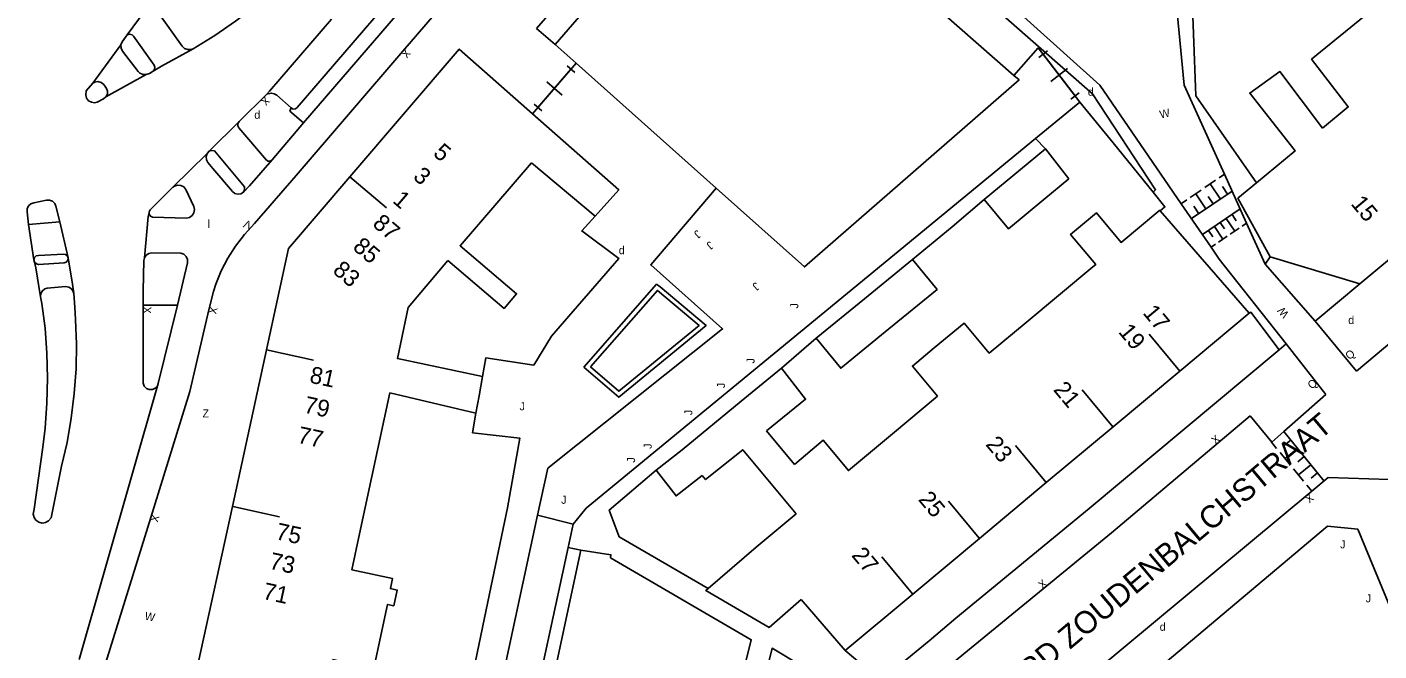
# Model space of a CAD drawing. Extents: x 134999 to 136502, y 457398 to 459002.
# Drawn here: x 135721.2 to 135805.7, y 457473.2 to 457512.2 of the extents above; entities that cross this region are included whole.
import ezdxf

# ---------------------------------------------------------------- set-up
doc = ezdxf.new("R2010")
doc.units = 0
for name, color, linetype in [('RI_DGTB_15', 7, 'Continuous'), ('RI_DGTB_2', 7, 'Continuous'), ('RI_DGTB_23', 7, 'Continuous'), ('RI_DGTB_29', 7, 'Continuous'), ('RI_DGTB_30', 7, 'Continuous'), ('RI_DGTB_31', 7, 'Continuous'), ('RI_DGTB_32', 7, 'Continuous'), ('RI_DGTB_35', 7, 'Continuous'), ('RI_DGTB_36', 7, 'Continuous'), ('RI_DGTB_37', 7, 'Continuous'), ('RI_DGTB_4', 7, 'Continuous'), ('RI_DGTB_43', 7, 'Continuous'), ('RI_DGTB_48', 7, 'Continuous'), ('RI_DGTB_5', 7, 'Continuous'), ('RI_DGTB_53', 7, 'Continuous'), ('RI_DGTB_54', 7, 'Continuous'), ('RI_DGTB_6', 7, 'Continuous')]:
    doc.layers.add(name, color=color, linetype=linetype)

msp = doc.modelspace()

# ---------------------------------------------------------------- linework, layer by layer
at = {"layer": 'RI_DGTB_15'}
for p, q in [((135741.377, 457502.853), (135743.656, 457500.902)), ((135793.237, 457490.711), (135791.317, 457493.016)), ((135736.164, 457492.025), (135739.097, 457491.392)), ((135789.06, 457487.23), (135787.14, 457489.535)), ((135784.883, 457483.749), (135782.963, 457486.054)), ((135780.706, 457480.268), (135778.786, 457482.573)), ((135734.049, 457482.24), (135736.982, 457481.607)), ((135776.529, 457476.787), (135774.609, 457479.092))]:
    msp.add_line(p, q, dxfattribs=at)
at = {"layer": 'RI_DGTB_2'}
for p, q in [((135753.03, 457512.108), (135764.454, 457525.27)), ((135754.198, 457511.12), (135753.03, 457512.108))]:
    msp.add_line(p, q, dxfattribs=at)
at = {"layer": 'RI_DGTB_23'}
msp.add_lwpolyline([(135755.812, 457479.509), (135755.009, 457479.683)], dxfattribs=at)
at = {"layer": 'RI_DGTB_31'}
for p, q in [((135794.793, 457502.167), (135795.465, 457502.626)), ((135795.69, 457502.779), (135796.026, 457503.009)), ((135793.896, 457501.555), (135794.568, 457502.014)), ((135793.978, 457500.23), (135796.503, 457501.954)), ((135794.875, 457500.842), (135794.232, 457501.784)), ((135795.772, 457501.454), (135795.129, 457502.397)), ((135796.221, 457501.76), (135795.899, 457502.232)), ((135793.335, 457501.172), (135793.671, 457501.402)), ((135794.427, 457500.536), (135794.105, 457501.007)), ((135795.324, 457501.148), (135795.002, 457501.619)), ((135797.009, 457500.834), (135794.661, 457499.23)), ((135796.134, 457500.236), (135796.669, 457499.453)), ((135796.502, 457500.487), (135796.769, 457500.096)), ((135795.029, 457499.481), (135795.297, 457499.09)), ((135795.398, 457499.733), (135795.932, 457498.95)), ((135795.766, 457499.984), (135796.033, 457499.593)), ((135796.945, 457499.642), (135796.393, 457499.264)), ((135797.405, 457499.956), (135797.129, 457499.767)), ((135795.472, 457498.636), (135795.196, 457498.447)), ((135796.208, 457499.139), (135795.656, 457498.761)), ((135799.73, 457486.923), (135802.258, 457483.827)), ((135798.979, 457486.262), (135799.292, 457485.878)), ((135800.171, 457486.384), (135799.784, 457486.067)), ((135800.588, 457485.872), (135799.814, 457485.24)), ((135799.501, 457485.623), (135800.126, 457484.856)), ((135801.006, 457485.361), (135800.618, 457485.045)), ((135801.423, 457484.85), (135800.648, 457484.217)), ((135800.335, 457484.601), (135800.962, 457483.834)), ((135801.84, 457484.339), (135801.453, 457484.022)), ((135801.17, 457483.579), (135801.483, 457483.195))]:
    msp.add_line(p, q, dxfattribs=at)
at = {"layer": 'RI_DGTB_32'}
for points in [[(135756.001, 457490.951), (135758.171, 457489.071), (135763.631, 457493.561), (135760.761, 457495.971), (135760.541, 457496.131), (135756.001, 457490.951)], [(135756.401, 457490.981), (135758.171, 457489.441), (135763.191, 457493.561), (135760.591, 457495.751), (135756.401, 457490.981)]]:
    msp.add_lwpolyline(points, dxfattribs=at)
at = {"layer": 'RI_DGTB_4'}
for p, q in [((135754.198, 457511.12), (135765.613, 457524.299)), ((135767.14, 457522.962), (135782.876, 457509.177)), ((135764.272, 457502.126), (135755.518, 457509.941)), ((135756.694, 457500.393), (135752.712, 457503.721)), ((135792.016, 457500.726), (135791.983, 457500.765)), ((135797.566, 457494.319), (135792.016, 457500.726)), ((135804.482, 457496.148), (135807.595, 457498.744)), ((135798.896, 457497.852), (135804.482, 457496.148)), ((135797.566, 457494.319), (135793.24, 457490.707)), ((135734.027, 457482.245), (135736.157, 457492.026)), ((135793.24, 457490.707), (135789.066, 457487.222)), ((135789.066, 457487.222), (135784.893, 457483.738)), ((135784.893, 457483.738), (135780.719, 457480.253)), ((135731.897, 457472.463), (135734.027, 457482.245)), ((135780.719, 457480.253), (135776.545, 457476.768)), ((135776.545, 457476.768), (135772.322, 457473.242))]:
    msp.add_line(p, q, dxfattribs=at)
for points in [[(135754.198, 457511.12), (135755.518, 457509.941)], [(135741.377, 457502.853), (135748.203, 457510.826), (135752.784, 457506.786)], [(135782.876, 457509.177), (135783.192, 457508.9), (135769.778, 457497.211), (135764.272, 457502.126)], [(135752.784, 457506.786), (135758.174, 457502.032), (135756.694, 457500.393)], [(135736.157, 457492.026), (135737.539, 457498.371), (135741.377, 457502.853)], [(135766.761, 457479.7), (135769.257, 457481.779)], [(135772.322, 457473.242), (135769.581, 457476.425)]]:
    msp.add_lwpolyline(points, dxfattribs=at)
at = {"layer": 'RI_DGTB_48'}
for p, q in [((135782.876, 457509.177), (135784.395, 457510.907)), ((135787.001, 457507.501), (135784.395, 457510.907)), ((135784.96, 457510.71), (135784.437, 457510.31)), ((135786.697, 457507.898), (135784.698, 457510.51)), ((135786.221, 457509.604), (135785.175, 457508.804)), ((135786.958, 457508.098), (135786.436, 457507.698))]:
    msp.add_line(p, q, dxfattribs=at)
at = {"layer": 'RI_DGTB_5'}
for p, q in [((135803.254, 457511.655), (135801.465, 457510.206)), ((135787.811, 457497.225), (135783.632, 457493.746)), ((135749.655, 457490.373), (135749.441, 457489.16)), ((135749.441, 457489.16), (135749.249, 457488.07)), ((135765.831, 457488.823), (135762.132, 457485.787)), ((135769.149, 457484.876), (135767.402, 457486.976))]:
    msp.add_line(p, q, dxfattribs=at)
for points in [[(135804.875, 457512.844), (135804.817, 457512.921), (135803.254, 457511.655)], [(135802.15, 457505.877), (135803.766, 457507.213), (135801.465, 457510.206)], [(135798.032, 457502.471), (135800.442, 457504.465), (135797.611, 457508.081), (135799.491, 457509.421), (135802.15, 457505.877)], [(135752.712, 457503.721), (135748.262, 457498.539), (135751.784, 457495.539), (135751.006, 457494.626), (135747.494, 457497.616)], [(135798.896, 457497.852), (135796.87, 457501.51), (135798.032, 457502.471)], [(135787.811, 457497.225), (135787.981, 457497.367), (135786.415, 457499.25), (135788.029, 457500.594), (135789.568, 457498.744), (135791.983, 457500.765)], [(135749.655, 457490.373), (135744.337, 457491.497), (135745.02, 457494.67), (135747.494, 457497.616)], [(135783.632, 457493.746), (135781.327, 457491.827), (135779.752, 457493.71), (135777.886, 457492.149)], [(135775.277, 457486.785), (135778.095, 457489.143), (135776.531, 457491.015), (135777.886, 457492.149)], [(135741.971, 457480.53), (135743.871, 457489.339), (135749.249, 457488.07)], [(135775.277, 457486.785), (135772.529, 457484.486), (135770.955, 457486.379), (135769.149, 457484.876)], [(135760.505, 457484.505), (135762.132, 457485.787)], [(135769.257, 457481.779), (135765.922, 457485.789), (135763.6, 457483.924), (135763.39, 457484.191)], [(135763.39, 457484.191), (135761.762, 457482.908), (135760.505, 457484.505)], [(135741.971, 457480.53), (135741.488, 457478.293)], [(135741.488, 457478.293), (135744.035, 457477.744), (135743.9, 457477.119), (135744.329, 457477.026), (135744.117, 457476.044), (135743.729, 457476.128), (135742.867, 457472.134), (135740.28, 457472.692)]]:
    msp.add_lwpolyline(points, dxfattribs=at)
at = {"layer": 'RI_DGTB_53'}
for p, q in [((135738.479, 457506.217), (135753.244, 457523.4)), ((135738.072, 457507.166), (135745.585, 457515.899)), ((135729.165, 457514.058), (135727.453, 457511.71)), ((135729.119, 457513.495), (135730.899, 457511.009)), ((135725.302, 457508.704), (135727.066, 457511.1)), ((135727.131, 457511.279), (135727.453, 457511.71)), ((135727.851, 457511.642), (135729.138, 457509.829)), ((135728.136, 457509.425), (135727.15, 457510.703)), ((135729.075, 457509.446), (135728.844, 457509.309)), ((135725.302, 457508.704), (135724.899, 457508.225)), ((135726.162, 457508.369), (135726.003, 457508.616)), ((135726.125, 457507.838), (135728.649, 457509.233)), ((135725.573, 457507.508), (135725.98, 457507.725)), ((135736.797, 457507.937), (135737.706, 457507.148)), ((135732.572, 457504.451), (135734.445, 457506.304)), ((135736.504, 457503.904), (135738.479, 457506.217)), ((135736.159, 457503.895), (135734.427, 457505.915)), ((135732.443, 457504.298), (135730.314, 457502.205)), ((135734.792, 457502.223), (135732.911, 457504.476)), ((135791.57, 457501.88), (135789.067, 457504.96)), ((135730.314, 457502.205), (135728.897, 457500.785)), ((135731.621, 457500.98), (135731.128, 457502.049)), ((135721.618, 457501.226), (135722.403, 457501.377)), ((135721.287, 457499.874), (135721.194, 457500.654)), ((135723.241, 457500.024), (135723.765, 457497.775)), ((135729.042, 457500.319), (135731.152, 457500.263)), ((135721.287, 457499.874), (135721.627, 457497.65)), ((135721.669, 457497.508), (135721.743, 457497.157)), ((135721.902, 457497.375), (135723.509, 457497.478)), ((135723.476, 457498.019), (135721.917, 457497.938)), ((135723.765, 457497.775), (135724.041, 457496.142)), ((135730.81, 457498.072), (135728.992, 457498.095)), ((135730.602, 457494.835), (135731.232, 457497.47)), ((135721.743, 457497.157), (135722.027, 457495.346)), ((135801.694, 457493.823), (135798.57, 457497.377)), ((135722.449, 457495.895), (135723.606, 457495.985)), ((135724.118, 457495.544), (135724.041, 457496.142)), ((135722.117, 457494.935), (135722.027, 457495.346)), ((135724.118, 457495.544), (135724.172, 457494.706)), ((135732.849, 457495.686), (135732.565, 457494.532)), ((135724.444, 457472.68), (135729.399, 457489.939)), ((135722.172, 457485.949), (135721.632, 457482.08)), ((135722.707, 457481.538), (135723.356, 457484.762))]:
    msp.add_line(p, q, dxfattribs=at)
for points in [[(135791.57, 457501.88), (135791.726, 457502.039), (135787.785, 457508.039), (135768.723, 457524.758), (135767.14, 457522.962)], [(135754.883, 457522.569), (135754.086, 457521.634), (135744.67, 457510.688), (135738.014, 457502.923), (135735.404, 457499.919)], [(135796.026, 457503.009), (135793.516, 457508.567), (135792.818, 457515.744), (135792.586, 457520.992)], [(135793.323, 457501.164), (135788.232, 457508.567), (135781.647, 457514.524), (135784.374, 457517.375), (135784.438, 457517.489), (135784.488, 457517.706), (135784.46, 457517.927), (135784.355, 457518.124), (135783.28, 457519.15)], [(135798.032, 457502.471), (135794.245, 457507.906), (135793.954, 457515.68), (135794.841, 457517.94)], [(135731.582, 457510.85), (135732.923, 457511.672), (135734.22, 457512.561), (135735.47, 457513.515), (135735.797, 457513.782)], [(135736.187, 457508.018), (135736.346, 457508.196), (135740.222, 457512.685)], [(135727.066, 457511.1), (135727.131, 457511.279)], [(135727.15, 457510.703), (135727.069, 457510.893), (135727.066, 457511.1)], [(135727.453, 457511.71), (135727.605, 457511.752), (135727.758, 457511.716), (135727.851, 457511.642)], [(135730.899, 457511.009), (135731.045, 457510.87), (135731.237, 457510.795), (135731.443, 457510.799), (135731.582, 457510.85)], [(135729.075, 457509.446), (135729.595, 457509.75), (135731.582, 457510.85)], [(135728.649, 457509.233), (135728.442, 457509.237), (135728.252, 457509.318), (135728.136, 457509.425)], [(135728.844, 457509.309), (135728.649, 457509.233)], [(135729.138, 457509.829), (135729.188, 457509.69), (135729.16, 457509.546), (135729.075, 457509.446)], [(135726.003, 457508.616), (135725.831, 457508.739), (135725.628, 457508.79), (135725.421, 457508.761), (135725.302, 457508.704)], [(135724.899, 457508.225), (135724.863, 457507.959), (135724.915, 457507.763), (135725.038, 457507.602), (135725.214, 457507.5), (135725.415, 457507.473), (135725.573, 457507.508)], [(135725.98, 457507.725), (135726.125, 457507.838)], [(135726.125, 457507.838), (135726.213, 457508.005), (135726.226, 457508.194), (135726.162, 457508.369)], [(135734.445, 457506.304), (135736.187, 457508.018)], [(135736.187, 457508.018), (135736.453, 457508.074), (135736.646, 457508.035), (135736.797, 457507.937)], [(135737.706, 457507.148), (135737.618, 457506.953), (135738.479, 457506.217)], [(135737.706, 457507.148), (135737.828, 457507.08), (135737.967, 457507.089), (135738.072, 457507.166)], [(135734.427, 457505.915), (135734.36, 457506.037), (135734.365, 457506.182), (135734.445, 457506.304)], [(135732.443, 457504.298), (135732.384, 457504.106), (135732.405, 457503.907), (135732.489, 457503.745)], [(135732.572, 457504.451), (135732.443, 457504.298)], [(135732.911, 457504.476), (135732.68, 457504.492), (135732.572, 457504.451)], [(135732.489, 457503.745), (135732.81, 457503.354), (135734.035, 457501.929)], [(135734.713, 457501.881), (135735.089, 457502.278), (135736.504, 457503.904)], [(135736.504, 457503.904), (135736.394, 457503.828), (135736.261, 457503.827), (135736.159, 457503.895)], [(135797.405, 457499.956), (135796.026, 457503.009)], [(135731.128, 457502.049), (135730.991, 457502.209), (135730.807, 457502.304), (135730.6, 457502.323), (135730.402, 457502.263), (135730.314, 457502.205)], [(135734.035, 457501.929), (135734.187, 457501.809), (135734.374, 457501.761), (135734.565, 457501.791), (135734.713, 457501.881)], [(135734.713, 457501.881), (135734.791, 457502.021), (135734.792, 457502.223)], [(135791.57, 457501.88), (135792.312, 457500.967), (135792.016, 457500.726)], [(135721.194, 457500.654), (135721.201, 457500.846), (135721.285, 457501.027), (135721.432, 457501.16), (135721.618, 457501.226)], [(135722.403, 457501.377), (135722.604, 457501.386), (135722.787, 457501.317), (135722.927, 457501.181), (135723.002, 457501.003)], [(135723.002, 457501.003), (135723.241, 457500.024)], [(135731.152, 457500.263), (135731.347, 457500.307), (135731.513, 457500.425), (135731.622, 457500.597), (135731.657, 457500.797), (135731.621, 457500.98)], [(135795.193, 457498.445), (135793.323, 457501.164)], [(135723.241, 457500.024), (135721.287, 457499.874)], [(135728.533, 457497.78), (135728.774, 457500.363), (135728.827, 457500.618)], [(135728.897, 457500.785), (135728.826, 457500.658), (135728.827, 457500.618)], [(135728.827, 457500.618), (135728.831, 457500.51), (135728.91, 457500.385), (135729.042, 457500.319)], [(135756.694, 457500.393), (135755.859, 457499.468), (135758.181, 457497.731), (135753.961, 457492.881), (135752.861, 457491.071), (135749.859, 457491.533), (135749.655, 457490.373)], [(135735.404, 457499.919), (135734.777, 457499.235), (135734.229, 457498.52), (135733.747, 457497.76), (135733.335, 457496.96), (135732.995, 457496.127), (135732.849, 457495.686)], [(135798.57, 457497.377), (135797.405, 457499.956)], [(135799.881, 457492.402), (135795.705, 457497.7), (135795.193, 457498.445)], [(135721.917, 457497.938), (135721.768, 457497.9), (135721.663, 457497.795), (135721.627, 457497.65)], [(135721.627, 457497.65), (135721.669, 457497.508)], [(135721.669, 457497.508), (135721.777, 457497.407), (135721.902, 457497.375)], [(135723.765, 457497.775), (135723.712, 457497.911), (135723.596, 457497.999), (135723.476, 457498.019)], [(135723.509, 457497.478), (135723.644, 457497.521), (135723.74, 457497.631), (135723.765, 457497.775)], [(135728.533, 457497.78), (135728.502, 457497.621), (135728.445, 457495.71), (135728.459, 457494.828)], [(135728.992, 457498.095), (135728.799, 457498.057), (135728.637, 457497.946), (135728.533, 457497.78)], [(135731.232, 457497.47), (135731.224, 457497.675), (135731.139, 457497.861), (135730.989, 457498.001), (135730.81, 457498.072)], [(135722.027, 457495.346), (135722.051, 457495.547), (135722.151, 457495.723), (135722.311, 457495.848), (135722.449, 457495.895)], [(135723.606, 457495.985), (135723.802, 457495.951), (135723.969, 457495.844), (135724.082, 457495.68), (135724.118, 457495.544)], [(135722.117, 457494.935), (135722.317, 457493.385), (135722.437, 457491.827), (135722.477, 457490.265), (135722.438, 457488.703), (135722.318, 457487.145), (135722.172, 457485.949)], [(135723.356, 457484.762), (135723.694, 457486.241), (135723.96, 457487.764), (135724.147, 457489.299), (135724.254, 457490.842), (135724.281, 457492.388), (135724.229, 457493.933), (135724.172, 457494.706)], [(135726.023, 457472.154), (135728.931, 457481.555), (135731.373, 457489.432), (135732.565, 457494.532)], [(135728.459, 457494.828), (135728.449, 457490.14)], [(135728.459, 457494.828), (135730.602, 457494.835)], [(135730.602, 457494.835), (135729.399, 457489.939)], [(135799.452, 457492.044), (135797.68, 457494.377), (135797.566, 457494.319)], [(135729.399, 457489.939), (135729.341, 457489.783), (135729.21, 457489.637), (135729.032, 457489.555), (135728.836, 457489.55), (135728.654, 457489.623), (135728.515, 457489.762), (135728.443, 457489.944), (135728.449, 457490.14)], [(135750.099, 457476.785), (135751.212, 457482.161), (135752.001, 457486.511), (135749.035, 457486.855), (135749.249, 457488.07)], [(135797.642, 457487.905), (135798.981, 457486.264)], [(135798.981, 457486.264), (135799.73, 457486.923)], [(135721.632, 457482.08), (135721.586, 457481.773), (135721.633, 457481.563), (135721.753, 457481.384), (135721.93, 457481.261), (135722.139, 457481.209), (135722.352, 457481.237), (135722.541, 457481.341), (135722.707, 457481.538)], [(135808.124, 457471.772), (135804.364, 457480.824), (135802.476, 457481.021), (135782.174, 457463.931), (135781.058, 457458.733)], [(135750.099, 457476.785), (135748.881, 457470.981), (135745.351, 457471.801), (135745.109, 457470.775)]]:
    msp.add_lwpolyline(points, dxfattribs=at)
at = {"layer": 'RI_DGTB_54'}
for p, q in [((135752.784, 457506.786), (135755.518, 457509.941)), ((135753.122, 457507.175), (135755.19, 457509.562)), ((135755.429, 457509.355), (135754.951, 457509.769)), ((135754.634, 457507.955), (135753.678, 457508.782)), ((135753.361, 457506.968), (135752.883, 457507.382)), ((135787.001, 457507.501), (135789.067, 457504.96)), ((135798.57, 457497.377), (135798.896, 457497.852)), ((135804.482, 457496.148), (135801.694, 457493.823)), ((135768.336, 457490.88), (135770.517, 457492.756)), ((135799.452, 457492.044), (135799.881, 457492.402)), ((135802.513, 457484.051), (135807.971, 457483.873))]:
    msp.add_line(p, q, dxfattribs=at)
for points in [[(135784.21, 457505.24), (135787.001, 457507.501)], [(135784.21, 457505.24), (135756.132, 457482.139), (135755.326, 457481.15)], [(135784.848, 457504.591), (135784.21, 457505.24)], [(135764.272, 457502.126), (135760.177, 457497.339), (135764.66, 457493.336), (135753.735, 457484.63), (135753.104, 457481.695)], [(135776.529, 457497.681), (135779.019, 457499.725), (135781.015, 457501.419)], [(135804.285, 457490.71), (135801.694, 457493.823)], [(135808.303, 457494.078), (135804.285, 457490.71)], [(135799.881, 457492.402), (135802.368, 457489.247)], [(135799.452, 457492.044), (135787.582, 457482.125), (135779.247, 457475.275), (135777.568, 457473.847), (135774.564, 457471.363), (135772.322, 457473.242)], [(135802.368, 457489.247), (135799.73, 457486.923)], [(135771.698, 457453.117), (135774.81, 457467.559), (135775.27, 457468.426), (135775.798, 457469.253), (135776.393, 457470.034), (135777.048, 457470.764), (135777.428, 457471.136), (135788.968, 457480.592), (135797.642, 457487.905)], [(135760.505, 457484.505), (135757.581, 457482.021), (135758.191, 457480.351), (135763.763, 457477.119)], [(135802.513, 457484.051), (135801.483, 457483.195)], [(135801.483, 457483.195), (135781.823, 457466.861), (135781.36, 457466.43), (135780.954, 457465.944), (135780.613, 457465.41), (135780.342, 457464.838), (135780.145, 457464.237), (135777.5, 457451.856)], [(135754.009, 457471.174), (135755.812, 457479.509), (135757.681, 457479.229), (135757.653, 457479.041), (135766.451, 457473.921), (135765.935, 457471.805)], [(135767.305, 457471.512), (135767.762, 457473.387), (135773.255, 457470.08), (135772.365, 457465.872), (135771.858, 457463.633), (135769.607, 457453.102), (135767.788, 457444.691), (135767.362, 457442.547), (135765.517, 457434.084), (135763.031, 457422.341), (135761.561, 457415.612), (135749.811, 457418.018), (135743.077, 457419.526), (135744.02, 457424.197)]]:
    msp.add_lwpolyline(points, dxfattribs=at)
at = {"layer": 'RI_DGTB_6'}
for p, q in [((135784.848, 457504.591), (135786.298, 457502.715)), ((135768.336, 457490.88), (135765.831, 457488.823)), ((135755.326, 457481.15), (135753.104, 457481.695))]:
    msp.add_line(p, q, dxfattribs=at)
for points in [[(135784.848, 457504.591), (135783.287, 457503.299)], [(135783.287, 457503.299), (135781.015, 457501.419)], [(135786.298, 457502.715), (135784.737, 457501.423)], [(135784.737, 457501.423), (135782.529, 457499.595), (135781.015, 457501.419)], [(135776.529, 457497.681), (135773.524, 457495.219)], [(135776.529, 457497.681), (135778.066, 457495.809), (135775.058, 457493.345)], [(135773.524, 457495.219), (135770.517, 457492.756)], [(135775.058, 457493.345), (135772.051, 457490.881), (135770.517, 457492.756)], [(135767.402, 457486.976), (135769.854, 457488.945), (135768.336, 457490.88)], [(135753.104, 457481.695), (135747.669, 457456.413), (135749.663, 457455.923)], [(135755.326, 457481.15), (135755.009, 457479.683)], [(135755.009, 457479.683), (135749.923, 457456.186)], [(135763.763, 457477.119), (135766.761, 457479.7)], [(135769.581, 457476.425), (135767.567, 457474.691), (135763.612, 457476.989), (135763.763, 457477.119)]]:
    msp.add_lwpolyline(points, dxfattribs=at)

# ---------------------------------------------------------------- texts
at = {"layer": 'RI_DGTB_29'}
for p in [(135787.488, 457507.91), (135735.398, 457506.471), (135758.172, 457498.011), (135803.767, 457493.648), (135791.981, 457474.478)]:
    msp.add_text('d', height=0.5, dxfattribs=at).set_placement(p)
at = {"layer": 'RI_DGTB_30'}
for s, height, rotation, p in [('X', 0.5, 229.29641, (135744.833, 457510.878)), ('X', 0.5, 224.53042, (135736.078, 457507.91)), ('W', 0.499, 13.44847, (135792.048, 457506.478)), ('V', 0.5, 158.58589, (135735.27, 457500.017)), ('X', 0.5, 268.70295, (135728.459, 457494.744)), ('X', 0.5, 256.17626, (135732.625, 457494.775)), ('W', 0.499, 129.79658, (135800.091, 457494.281)), ('X', 0.5, 39.82938, (135795.465, 457486.098)), ('X', 0.499, 219.71835, (135801.352, 457483.086)), ('X', 0.5, 252.81047, (135729.005, 457481.794)), ('X', 0.5, 39.72631, (135784.651, 457477.064)), ('W', 0.5, 348.46455, (135728.515, 457475.182))]:
    msp.add_text(s, height=height, rotation=rotation, dxfattribs=at).set_placement(p)
at = {"layer": 'RI_DGTB_31'}
for s, height, rotation, p in [('J', 0.499, 221.06996, (135763.069, 457499.556)), ('J', 0.499, 221.06996, (135763.852, 457498.856)), ('J', 0.499, 221.06996, (135766.724, 457496.292)), ('J', 0.5, 90, (135769.394, 457494.615)), ('Q', 0.5, 39.97221, (135803.841, 457491.381)), ('J', 0.5, 90, (135766.66, 457491.177)), ('J', 0.5, 90, (135764.813, 457489.644)), ('Q', 0.5, 39.62533, (135801.482, 457489.544)), ('J', 0.5, 90, (135762.773, 457487.952)), ('J', 0.5, 90, (135760.234, 457485.844)), ('J', 0.5, 90, (135759.195, 457484.982))]:
    msp.add_text(s, height=height, rotation=rotation, dxfattribs=at).set_placement(p)
for p in [(135751.978, 457488.253), (135754.576, 457482.413), (135803.257, 457479.628), (135804.858, 457476.257)]:
    msp.add_text('J', height=0.5, dxfattribs=at).set_placement(p)
at = {"layer": 'RI_DGTB_32'}
msp.add_text('Z', height=0.5, dxfattribs=at).set_placement((135732.16, 457487.81))
at = {"layer": 'RI_DGTB_35'}
for s, rotation, p in [('5', 319.4299, (135746.515, 457504.231)), ('3', 319.4299, (135745.259, 457502.765)), ('15', 309.8188, (135803.884, 457501.145)), ('87', 319.4299, (135742.728, 457499.816)), ('85', 319.4299, (135741.491, 457498.364)), ('17', 309.8026, (135790.882, 457494.324)), ('27', 309.8026, (135772.679, 457479.177))]:
    msp.add_text(s, height=1.054, rotation=rotation, dxfattribs=at).set_placement(p)
at = {"layer": 'RI_DGTB_36'}
for s, rotation, p in [('1', 319.4299, (135743.983, 457501.284)), ('83', 319.4299, (135740.237, 457496.896)), ('19', 309.8026, (135789.355, 457493.139)), ('81', 347.8168, (135738.799, 457489.995)), ('21', 309.8026, (135785.291, 457489.523)), ('79', 347.8031, (135738.448, 457488.124)), ('77', 347.8168, (135738.044, 457486.236)), ('23', 309.8026, (135781.06, 457486.106)), ('25', 309.8026, (135776.85, 457482.664)), ('75', 347.8168, (135736.682, 457480.211)), ('73', 347.8031, (135736.284, 457478.365)), ('71', 347.8168, (135735.874, 457476.479))]:
    msp.add_text(s, height=1.054, rotation=rotation, dxfattribs=at).set_placement(p)
at = {"layer": 'RI_DGTB_37'}
msp.add_text('EVERARD ZOUDENBALCHSTRAAT', height=1.4, rotation=39.97262, dxfattribs=at).set_placement((135779.041, 457467.135))
at = {"layer": 'RI_DGTB_43'}
msp.add_text('l', height=0.5, dxfattribs=at).set_placement((135732.481, 457499.651))

doc.saveas('drawing.dxf')
